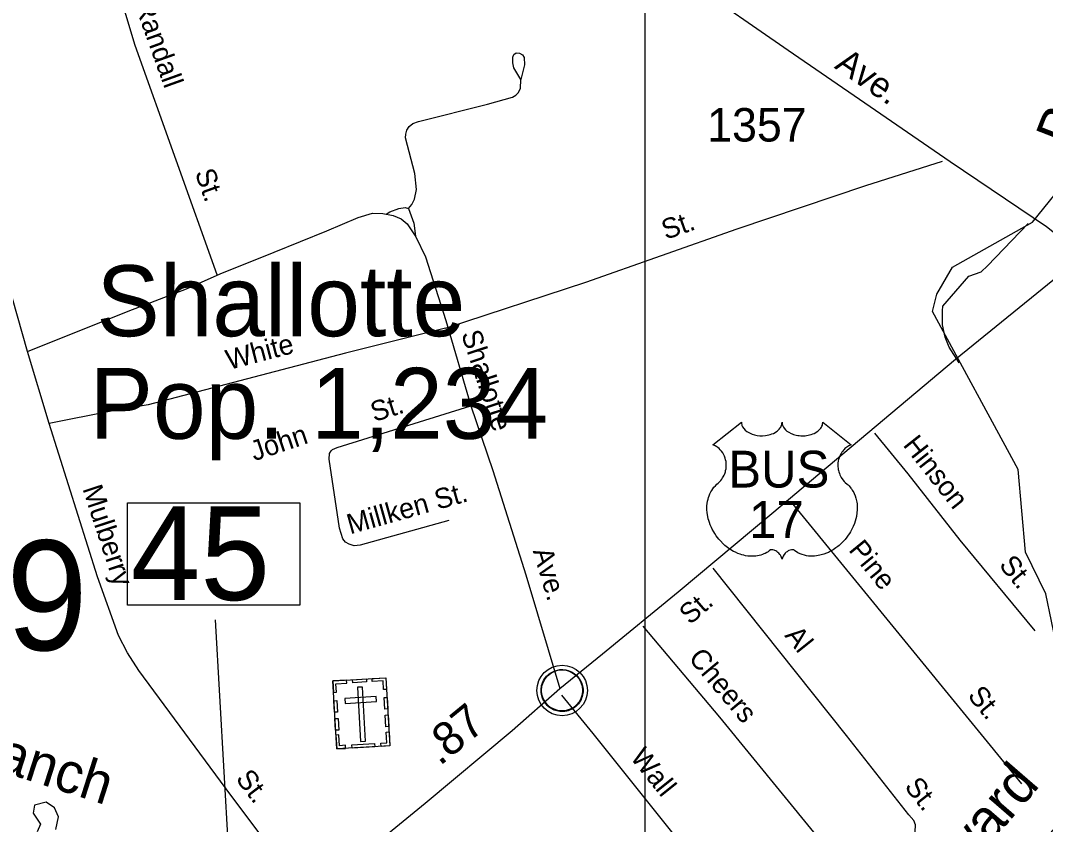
# Model space of a CAD drawing. Extents: x 2104537 to 2336408, y 34176 to 229611.
# Drawn here: x 2185166 to 2188998, y 82029 to 85032 of the extents above; entities that cross this region are included whole.
import ezdxf

# ---------------------------------------------------------------- set-up
doc = ezdxf.new("R2010")
doc.units = 0
for name, color, linetype in [('Exist Civil Demographics City Label', 7, 'Continuous'), ('Exist Civil Demographics Community CELL', 7, 'Continuous'), ('Exist Cultural Cemetery CELL', 7, 'Continuous'), ('Exist Hydrographic Creek Single Shore', 7, 'Continuous'), ('Exist Road Non-System Type 51', 7, 'Continuous'), ('Exist Road Non-System Type 51 Label', 7, 'Continuous'), ('Exist Road Primary US Attributed', 7, 'Continuous'), ('Exist Road Primary US Label', 7, 'Continuous'), ('Exist Road Primary US Mileage Hundredths English Label', 7, 'Continuous'), ('Exist Road Primary US Shield CELL', 7, 'Continuous'), ('Exist Road Primary US Shield Number Label', 7, 'Continuous'), ('Exist Road Primary US Structure Standard Bridge Number Label', 7, 'Continuous'), ('Exist Road Secondary Structure Culvert Number Label', 7, 'Continuous'), ('Exist Road Secondary Type 51 Attributed', 7, 'Continuous'), ('Exist Road Secondary Type 51 Label', 7, 'Continuous'), ('Exist Road Secondary Type 51 Number Label', 7, 'Continuous'), ('Map Preparation Inset Cut Line', 7, 'Continuous'), ('Old_Level_32', 7, 'Continuous')]:
    doc.layers.add(name, color=color, linetype=linetype)

msp = doc.modelspace()

# ---------------------------------------------------------------- linework, layer by layer
at = {"layer": 'Exist Civil Demographics Community CELL'}
msp.add_lwpolyline([(2187113.1, 82542.2), (2187114.1, 82547.7), (2187115.8, 82554.3), (2187118.8, 82561.5), (2187121.7, 82567.3), (2187125, 82573), (2187128.8, 82578.1), (2187132.7, 82582.5), (2187137.3, 82587.1), (2187142.9, 82591.7), (2187148.3, 82595.3), (2187153.2, 82598.2), (2187158.2, 82600.6), (2187163.7, 82602.9), (2187169.3, 82604.8), (2187173.7, 82605.9), (2187178.5, 82606.7), (2187182.6, 82607.4), (2187189, 82607.6), (2187193.4, 82607.5), (2187199.1, 82607.3), (2187204, 82606.5), (2187208.9, 82605.6), (2187213.9, 82604.1), (2187219.1, 82602.2), (2187225.7, 82599.3), (2187232, 82595.8), (2187237.1, 82592.2), (2187242.2, 82588.2), (2187245.5, 82585.1), (2187249.7, 82580.7), (2187253.5, 82576), (2187256.6, 82571.4), (2187259.7, 82566.4), (2187262.2, 82561.3), (2187264.2, 82556.2), (2187265.8, 82551.2), (2187267.1, 82546.6), (2187268.2, 82540.6), (2187268.8, 82535.9), (2187269, 82529.9), (2187268.9, 82524.1), (2187268.3, 82518.4), (2187267.3, 82512.9), (2187265.7, 82506.8), (2187263.8, 82500.9), (2187261.5, 82495.9), (2187258.4, 82489.9), (2187255.1, 82484.6), (2187251.6, 82479.9), (2187247.4, 82475.1), (2187242.1, 82470.2), (2187237.1, 82466), (2187232.1, 82462.6), (2187227.8, 82460.1), (2187221, 82456.8), (2187213.8, 82454.1), (2187207.9, 82452.7), (2187201.3, 82451.4), (2187196.8, 82450.9), (2187192.3, 82450.6), (2187186.8, 82450.6), (2187182.5, 82451.1), (2187176.8, 82451.8), (2187170.9, 82453.1), (2187166.3, 82454.4), (2187161.2, 82456.3), (2187156.6, 82458.3), (2187152.7, 82460.5), (2187145.8, 82464.6), (2187140.3, 82468.8), (2187135.4, 82473.3), (2187130.9, 82478.2), (2187127.7, 82482.2), (2187124.7, 82486.3), (2187120.6, 82493.4), (2187118.9, 82497), (2187117.2, 82501), (2187114.6, 82509.2), (2187113.1, 82516.2), (2187112.4, 82521.4), (2187112.1, 82527.7), (2187112, 82532.4), (2187112.6, 82538.9)], close=True, dxfattribs=at)
for centre, radius in [((2187190.7, 82529.7), 94.3), ((2187190.4, 82530), 76.7)]:
    msp.add_circle(centre, radius, dxfattribs=at)
at = {"layer": 'Exist Cultural Cemetery CELL'}
for points in [[(2186333.5, 82565.4), (2186532.2, 82576.9), (2186546.9, 82322.7), (2186348.2, 82311.2)], [(2186534.8, 82533.6), (2186523.5, 82533), (2186521.6, 82565.1), (2186481.1, 82562.8), (2186480.5, 82573.9), (2186532.3, 82576.9)], [(2186336, 82522.2), (2186347.3, 82522.8), (2186345.4, 82555), (2186385.9, 82557.3), (2186385.3, 82568.4), (2186333.5, 82565.4)], [(2186407.4, 82569.7), (2186459.2, 82572.7), (2186459.8, 82561.3), (2186408.1, 82558.3)], [(2186444, 82542.5), (2186425.4, 82541.4), (2186437, 82338.9), (2186455.7, 82340)], [(2186378.1, 82499.8), (2186379.2, 82481.2), (2186496.8, 82488), (2186495.7, 82506.6)], [(2186527.6, 82460), (2186525.1, 82503.3), (2186536.5, 82503.9), (2186539, 82460.7)], [(2186340.2, 82448.2), (2186337.7, 82491.4), (2186349.1, 82492.1), (2186351.6, 82448.8)], [(2186344.1, 82381.1), (2186341.6, 82424.3), (2186353, 82425), (2186355.5, 82381.7)], [(2186531.4, 82394.2), (2186528.9, 82437.4), (2186540.3, 82438.1), (2186542.8, 82394.9)], [(2186381.2, 82313.2), (2186380.5, 82324.7), (2186358.5, 82323.4), (2186356.2, 82363.7), (2186345.1, 82363.1), (2186348.1, 82311.3)], [(2186513.8, 82320.8), (2186513.2, 82332.3), (2186535.1, 82333.5), (2186532.8, 82373.9), (2186543.9, 82374.5), (2186546.9, 82322.7)], [(2186404.8, 82326), (2186489.6, 82330.9), (2186490.2, 82319.5), (2186405.5, 82314.6)]]:
    msp.add_lwpolyline(points, close=True, dxfattribs=at)
at = {"layer": 'Exist Hydrographic Creek Single Shore'}
for points in [[(2188722.7, 81596.7), (2188721.6, 81672.2), (2188929.6, 81806), (2188953.5, 81923.6), (2189185.7, 82191.5), (2189200.6, 82365), (2189083.5, 82482.1), (2188998.7, 82890.6), (2188922.6, 83046.2), (2188895.5, 83355.2), (2188575.6, 83945.3), (2188591.6, 84010.6), (2188649.5, 84111.3), (2188948.6, 84279.3), (2189229.5, 84625), (2189393.6, 85107.3), (2189390.5, 85658.6), (2189312.6, 86267.1), (2189284.5, 86723.6), (2189250.5, 86865.4), (2189090.5, 87130.9), (2188705.6, 87453.3)], [(2185298, 82010.1), (2185307.7, 82057.1), (2185293.1, 82091.2), (2185262.3, 82112.3), (2185218.6, 82100.9), (2185213.7, 82071.7), (2185241.3, 82029.6), (2185228.3, 82002)]]:
    msp.add_lwpolyline(points, dxfattribs=at)
at = {"layer": 'Exist Road Non-System Type 51'}
msp.add_line((2188908.7, 82180.3), (2188048.8, 83233.4), dxfattribs=at)
for points in [[(2185192.6, 83796), (2185135.7, 83993.4), (2185050.1, 84392.1), (2185022.8, 84519.3), (2185003.2, 84578), (2184938.7, 84754.1), (2184842.8, 84996.7), (2184517, 85761.6), (2184451.9, 85911.7), (2184430.3, 85961.4), (2184318.8, 86236.8), (2184294.7, 86294.9)], [(2185901.6, 84082.5), (2185594.4, 84938.7), (2185503.7, 85243.1)], [(2187036.7, 84812.3), (2187010.6, 84856.1), (2187006.1, 84874.9), (2187006.5, 84895.9), (2187010.3, 84906), (2187018.6, 84912.1), (2187031.4, 84910.5), (2187042.4, 84904.4), (2187048.5, 84894.1), (2187049.9, 84867.5), (2187036.7, 84812.3)], [(2186616.6, 84330.6), (2186629.1, 84345.5), (2186638.3, 84364.6), (2186646.2, 84400.9), (2186640.1, 84460.7), (2186605.7, 84594.6), (2186605.9, 84608), (2186609.8, 84623.4), (2186618.9, 84637), (2186632.9, 84647.9), (2186653.4, 84654.7), (2186911.2, 84719.6), (2187005.2, 84746), (2187018.2, 84753.6), (2187026.9, 84762.3), (2187035.1, 84778.2), (2187036.7, 84812.3)], [(2186754.3, 83883.1), (2187279.6, 84055), (2187845.2, 84254.7), (2188326.3, 84416.7), (2188612.2, 84507.6)], [(2185192.6, 83796), (2185568.8, 83947.2), (2185786, 84030.5), (2185912.3, 84086.7), (2186114.1, 84166.9), (2186311.3, 84247), (2186428.4, 84296.3), (2186482.3, 84313.3), (2186520.9, 84311.8), (2186559.4, 84304), (2186588.6, 84291.7), (2186611.8, 84273.2), (2186644.1, 84223.9), (2186679.5, 84149.9), (2186755.4, 83911.4), (2186849.1, 83593.2), (2186932, 83351.4), (2187055.7, 82961.9), (2187181.9, 82537.4)], [(2186532.5, 84309.4), (2186546.5, 84318.2), (2186580.5, 84330.3), (2186604.6, 84334.4), (2186616.6, 84330.6)], [(2186616.6, 84330.6), (2186636.9, 84274.8), (2186642.5, 84226.3)], [(2188675, 83753.8), (2188638.1, 83812.2), (2188622.4, 83849.6), (2188613.1, 83895), (2188612.2, 83947.6), (2188614.2, 83965.6), (2188711.5, 84077.9), (2188757.4, 84094), (2188781.5, 84116.2), (2188933.1, 84274.7)], [(2186754.3, 83883.1), (2186380.5, 83789.6), (2185643.1, 83597.1), (2185504.6, 83573.2), (2185272.6, 83526.7)], [(2185272.6, 83526.7), (2185192.6, 83796)], [(2186767, 83165), (2186435.2, 83072), (2186413.1, 83069.8), (2186395.2, 83075.7), (2186381.3, 83083.5), (2186371, 83095.5), (2186359, 83135.4), (2186320, 83393.4), (2186320.7, 83414.4), (2186326.8, 83425.1), (2186332.8, 83429.9), (2186349.7, 83437.5), (2186849.1, 83593.2)], [(2186190.2, 81832.8), (2186081.2, 81968.2), (2185952.6, 82138), (2185608.9, 82604.7), (2185566.5, 82670.8), (2185532.3, 82734.4), (2185453.6, 82954.1), (2185272.6, 83526.7)], [(2188958.5, 82752.5), (2188679.3, 83091.6), (2188484.3, 83338.8), (2188359.9, 83490.5)], [(2188668.7, 81691.2), (2188589.9, 81742), (2188564.4, 81762.5), (2188544.8, 81782.5), (2188532.9, 81798.8), (2188521.6, 81821), (2188508.3, 81867.2), (2188505, 81895.5), (2188511.4, 82027.3), (2188505.8, 82043.4), (2188487.2, 82064.8), (2188254.1, 82362), (2187755.7, 82986.4)], [(2188482.9, 81570.8), (2187779.7, 82430.2), (2187494.3, 82769.3)], [(2187889.9, 81641), (2187307.2, 82369.1), (2187189.4, 82512.1)]]:
    msp.add_lwpolyline(points, dxfattribs=at)
at = {"layer": 'Exist Road Primary US Attributed'}
for points in [[(2187181.9, 82537.4), (2187342.1, 82666.5), (2187624.1, 82897.6), (2187975.3, 83191.3), (2188661.6, 83766.9), (2189137.7, 84153.2)], [(2185945.8, 81503.1), (2185955.5, 81512), (2186150, 81678.1), (2186260.9, 81766), (2186328, 81822.5), (2186678.7, 82109), (2187004.6, 82380.1), (2187181.9, 82537.4)]]:
    msp.add_lwpolyline(points, dxfattribs=at)
at = {"layer": 'Exist Road Primary US Shield CELL'}
msp.add_lwpolyline([(2187861, 83531.8), (2187861.2, 83527.4), (2187862.3, 83522.2), (2187863.1, 83519.5), (2187865.6, 83514.3), (2187869.6, 83508.2), (2187875.2, 83502.3), (2187881.6, 83497.1), (2187885.8, 83494.3), (2187893.1, 83490.4), (2187901.3, 83487), (2187910.5, 83484.3), (2187919.8, 83482.4), (2187930, 83481.3), (2187940.1, 83481.1), (2187951.1, 83481.9), (2187963.1, 83484.3), (2187968.7, 83485.7), (2187974.9, 83487.8), (2187980.7, 83490.2), (2187987, 83493.6), (2187992.1, 83496.9), (2187996.1, 83499.8), (2188001.8, 83505.2), (2188006.2, 83510.8), (2188008.1, 83513.9), (2188009.8, 83516.9), (2188012, 83523.3), (2188012.6, 83526.1), (2188013.1, 83532), (2188013.4, 83527.1), (2188013.9, 83524), (2188014.7, 83521), (2188016, 83517.8), (2188018.3, 83513.3), (2188020.8, 83509.5), (2188025.5, 83503.9), (2188028.5, 83501.1), (2188031.2, 83498.9), (2188038.4, 83494), (2188046.8, 83489.7), (2188051, 83487.9), (2188055.2, 83486.4), (2188060.6, 83484.8), (2188066.2, 83483.4), (2188071.7, 83482.5), (2188077.4, 83481.7), (2188083.2, 83481.2), (2188087.9, 83481.1), (2188093.6, 83481.2), (2188099, 83481.5), (2188104.4, 83482.1), (2188110.5, 83483.1), (2188115.3, 83484.2), (2188121.7, 83485.9), (2188127.5, 83488), (2188132.6, 83490.2), (2188139.1, 83493.6), (2188144.5, 83496.9), (2188148.4, 83500.1), (2188153, 83504.3), (2188157.4, 83509.4), (2188160, 83513.1), (2188161.8, 83517), (2188163.5, 83521), (2188164.5, 83525.3), (2188165, 83529), (2188165.1, 83532.1), (2188271.4, 83447.5), (2188268.9, 83446.5), (2188263.1, 83443.7), (2188258.6, 83441), (2188251.3, 83435.8), (2188248.1, 83433), (2188245, 83430.1), (2188242.1, 83426.9), (2188239.5, 83424), (2188236.5, 83419.7), (2188233.7, 83415.4), (2188231, 83410.7), (2188229, 83406.6), (2188225.8, 83398.1), (2188224.2, 83392.7), (2188223.2, 83388.1), (2188221.9, 83378.6), (2188221.6, 83374.1), (2188221.6, 83369.6), (2188221.9, 83364.9), (2188222.3, 83360.4), (2188223.1, 83355.7), (2188223.9, 83351.6), (2188225.2, 83346.5), (2188227.1, 83340.6), (2188229.4, 83334.9), (2188234.3, 83325.6), (2188240.5, 83316.2), (2188245, 83310.9), (2188249.4, 83306.4), (2188255.9, 83300.9), (2188259.5, 83297.7), (2188263.5, 83293.7), (2188270.2, 83285.9), (2188272.9, 83282.3), (2188275.6, 83278.2), (2188278.1, 83274), (2188280.7, 83269.5), (2188282.7, 83265.5), (2188286.4, 83256.4), (2188289.1, 83247.6), (2188290.4, 83242.9), (2188292.4, 83232.5), (2188293.1, 83227.3), (2188293.9, 83217.2), (2188294, 83204.9), (2188293, 83193.2), (2188290.8, 83179.5), (2188289, 83171.4), (2188286.2, 83161.9), (2188283.5, 83153.7), (2188278.6, 83141.6), (2188274.3, 83132.8), (2188268.8, 83122.5), (2188264.9, 83116.2), (2188260.5, 83109.6), (2188254.9, 83101.9), (2188248.4, 83093.8), (2188240.5, 83085.2), (2188234.2, 83078.8), (2188225.9, 83071.4), (2188220.9, 83067.3), (2188213.7, 83061.9), (2188203.9, 83055.3), (2188194.3, 83049.7), (2188186, 83045.5), (2188178.8, 83042.4), (2188169.3, 83038.8), (2188153.6, 83034.5), (2188147.9, 83033.3), (2188141.2, 83032.3), (2188134.8, 83031.7), (2188128.7, 83031.3), (2188120.4, 83031.3), (2188112.2, 83031.9), (2188104.4, 83033), (2188096.3, 83034.7), (2188087.8, 83037.2), (2188080.1, 83040.3), (2188072.3, 83044.1), (2188059.2, 83052.4), (2188055.4, 83054.4), (2188053.3, 83055), (2188048.2, 83055.2), (2188043.4, 83054.2), (2188038.5, 83052.3), (2188035.6, 83050.7), (2188031.6, 83048.1), (2188028.6, 83045.7), (2188025, 83042.3), (2188022.5, 83039.4), (2188020.6, 83037.1), (2188016.8, 83031.3), (2188015.5, 83028.5), (2188014.1, 83024.9), (2188012.9, 83019.7), (2188011.3, 83026.3), (2188009.3, 83030.7), (2188007.1, 83034.5), (2188004.7, 83037.8), (2188001, 83042.1), (2187997.7, 83045.3), (2187993.7, 83048.5), (2187989.4, 83051.1), (2187986, 83052.9), (2187982.8, 83054.1), (2187979, 83055), (2187975.9, 83055.3), (2187973.3, 83055.2), (2187969.7, 83054.4), (2187964.9, 83050.9), (2187960.4, 83047.8), (2187955.4, 83044.7), (2187949.5, 83041.6), (2187945.2, 83039.6), (2187940.1, 83037.6), (2187934, 83035.6), (2187927.5, 83033.9), (2187920.8, 83032.5), (2187914.9, 83031.6), (2187908.5, 83031), (2187902.8, 83030.8), (2187896.9, 83030.9), (2187891.3, 83031.3), (2187884.8, 83031.9), (2187876.8, 83033.1), (2187870.1, 83034.6), (2187863.1, 83036.5), (2187855.9, 83038.8), (2187848.2, 83041.7), (2187838.5, 83045.9), (2187831.8, 83049.4), (2187821.2, 83055.5), (2187808.7, 83064.1), (2187799.4, 83071.7), (2187792.5, 83077.9), (2187782.4, 83088.2), (2187776.5, 83094.9), (2187767.1, 83107), (2187761.2, 83115.7), (2187757.3, 83122.1), (2187751.7, 83132.4), (2187748.6, 83138.9), (2187744.5, 83148.3), (2187741.4, 83156.9), (2187738.7, 83165), (2187737.3, 83170.3), (2187735.3, 83179.4), (2187734.1, 83185.8), (2187732.9, 83194.7), (2187732.2, 83204), (2187732.1, 83212.6), (2187732.3, 83219.8), (2187733.1, 83228.2), (2187734.6, 83237), (2187736.3, 83244.6), (2187737.8, 83250.1), (2187740.1, 83256.7), (2187743, 83264.1), (2187746.6, 83271.1), (2187749.9, 83277), (2187754.1, 83283.2), (2187758.3, 83288.6), (2187763.7, 83294.5), (2187769.3, 83299.9), (2187774.5, 83304.1), (2187780.7, 83310.1), (2187783.9, 83313.7), (2187787.7, 83318.8), (2187790.8, 83323.5), (2187793.3, 83327.8), (2187796.5, 83334), (2187798.4, 83338.6), (2187800.9, 83345.8), (2187802.1, 83350.8), (2187803.4, 83357.3), (2187804.2, 83363.4), (2187804.5, 83371), (2187804.3, 83377.2), (2187803.5, 83384.6), (2187802.1, 83391.6), (2187800.4, 83397.8), (2187797.8, 83404.8), (2187795.4, 83410), (2187791.3, 83416.9), (2187786.8, 83423.4), (2187782.1, 83428.7), (2187777.4, 83433.4), (2187772.9, 83436.9), (2187768.6, 83440), (2187763.2, 83443.2), (2187758, 83445.8), (2187754.7, 83447.1)], close=True, dxfattribs=at)
at = {"layer": 'Exist Road Primary US Structure Standard Bridge Number Label'}
msp.add_line((2185956.7, 81706.9), (2185895.5, 82793.9), dxfattribs=at)
msp.add_lwpolyline([(2185565.7, 83230), (2186209.9, 83230), (2186209.9, 82847.7), (2185565.7, 82847.7)], close=True, dxfattribs=at)
at = {"layer": 'Exist Road Secondary Type 51 Attributed'}
msp.add_lwpolyline([(2189137.7, 84153.2), (2189001.3, 84261.9), (2188641.8, 84504.5), (2188321.9, 84724.3), (2188035.4, 84920.8), (2187300.5, 85429.4), (2186750.5, 85801.6), (2186612.2, 85897.2)], dxfattribs=at)
at = {"layer": 'Map Preparation Inset Cut Line'}
for points in [[(2262949.2, 100213), (2187500, 100213), (2187500, 55964.5), (2244094.4, 55964.5), (2244094.4, 70118.4), (2262949.2, 70118.4)], [(2187500, 80446.6), (2163450.2, 80446.6), (2163450.2, 99632.1), (2187500, 99632.1)]]:
    msp.add_lwpolyline(points, close=True, dxfattribs=at)

# ---------------------------------------------------------------- texts
at = {"layer": 'Exist Civil Demographics City Label'}
for s, p in [('Shallotte', (2185449.8, 83853)), ('Pop. 1,234', (2185424.6, 83469.8))]:
    msp.add_text(s, height=265, rotation=359.9999, dxfattribs=at).set_placement(p)
at = {"layer": 'Exist Road Non-System Type 51 Label'}
for s, rotation, p in [('Randall', 289.7347, (2185590.8, 85094.6)), ('St.', 289.7347, (2185816.9, 84464.2)), ('St.', 19.4493, (2187578.3, 84212.7)), ('White', 14.6285, (2185945.2, 83726.8)), ('Shallotte', 288.1075, (2186812.8, 83862.4)), ('St.', 17.3166, (2186488.2, 83532.2)), ('John', 18.5071, (2186039.9, 83385.7)), ('Hinson', 308.2708, (2188462.3, 83446.2)), ('Mulberry', 288.1722, (2185396.9, 83283.7)), ('Millken St.', 15.6551, (2186398.2, 83112.7)), ('Pine', 309.2351, (2188259, 83053.8)), ('Ave.', 286.5552, (2187080.6, 83051)), ('St.', 309.4712, (2188821, 82996.9)), ('Al', 308.5964, (2188020.1, 82734)), ('Cheers', 310.0832, (2187659.9, 82648.9)), ('St.', 309.2351, (2188703.8, 82509.1)), ('Wall', 308.6704, (2187442.5, 82278.9)), ('St.', 307.1392, (2185967.9, 82199.3)), ('St.', 308.1131, (2188467.8, 82169.3))]:
    msp.add_text(s, height=75, rotation=rotation, dxfattribs=at).set_placement(p)
at = {"layer": 'Exist Road Primary US Label'}
msp.add_text('St.', height=75, rotation=40.9975, dxfattribs=at).set_placement((2187669, 82772.6))
at = {"layer": 'Exist Road Primary US Mileage Hundredths English Label'}
msp.add_text('.87', height=125, rotation=39.353, dxfattribs=at).set_placement((2186733.2, 82245.3))
at = {"layer": 'Exist Road Primary US Shield Number Label'}
for s, p in [('BUS', (2187811.9, 83287.7)), ('17', (2187889.7, 83099.8))]:
    msp.add_text(s, height=137.5, dxfattribs=at).set_placement(p)
at = {"layer": 'Exist Road Primary US Structure Standard Bridge Number Label'}
msp.add_text('45', height=350, dxfattribs=at).set_placement((2185578.3, 82867.4))
at = {"layer": 'Exist Road Secondary Structure Culvert Number Label'}
msp.add_text('C219', height=410.1, dxfattribs=at).set_placement((2184106.6, 82680.1))
at = {"layer": 'Exist Road Secondary Type 51 Label'}
msp.add_text('Ave.', height=95, rotation=325.5079, dxfattribs=at).set_placement((2188205.3, 84856.6))
at = {"layer": 'Exist Road Secondary Type 51 Number Label'}
msp.add_text('1357', height=125, dxfattribs=at).set_placement((2187733, 84580.4))
at = {"layer": 'Old_Level_32'}
for s, rotation, p in [('Branch', 68.6694, (2189097.5, 84551.7)), ('Branch', 342.2018, (2184878.1, 82295.5)), ('Woodward', 49.091, (2188352.1, 81450.5))]:
    msp.add_text(s, height=150, rotation=rotation, dxfattribs=at).set_placement(p)

doc.saveas('drawing.dxf')
